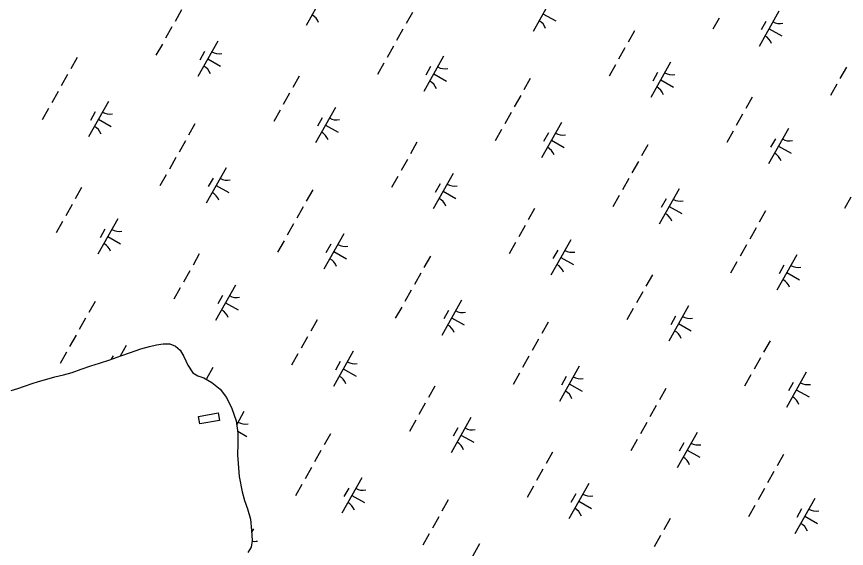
# Model space of a CAD drawing. Extents: x 3913936 to 3933962, y 195330 to 217741.
# Drawn here: x 3921301 to 3922323, y 202485 to 203140 of the extents above; entities that cross this region are included whole.
import ezdxf

# ---------------------------------------------------------------- set-up
doc = ezdxf.new("R2010")
doc.units = 0
for name, color, linetype in [('V-CHAN-DOCK', 7, 'Continuous'), ('V-TOPO-SHOR', 7, 'Continuous'), ('V-WETL-SWMP', 7, 'Continuous')]:
    doc.layers.add(name, color=color, linetype=linetype)

msp = doc.modelspace()

# ---------------------------------------------------------------- linework, layer by layer
at = {"layer": 'V-CHAN-DOCK'}
msp.add_lwpolyline([(3921524.9, 202647.8), (3921549.4, 202652.1), (3921551, 202642.8), (3921526.6, 202638.5)], close=True, dxfattribs=at)
at = {"layer": 'V-TOPO-SHOR'}
msp.add_lwpolyline([(3921294.3, 202679.7), (3921302.5, 202682), (3921310.7, 202685.1), (3921320.2, 202688.2), (3921327.9, 202690.6), (3921338.4, 202693.7), (3921348.2, 202696.5), (3921358.7, 202698.9), (3921369.5, 202702), (3921380.5, 202705.9), (3921392.3, 202710), (3921403.1, 202713.4), (3921415.7, 202717.5), (3921429.5, 202722.2), (3921441.3, 202726.6), (3921454.2, 202731), (3921464.7, 202734.1), (3921473.4, 202735.9), (3921481.4, 202737), (3921489.9, 202737), (3921496.8, 202734.4), (3921502.5, 202729.3), (3921507.1, 202721.6), (3921511.8, 202711.1), (3921518.2, 202701.4), (3921524.1, 202697.8), (3921531.6, 202695.2), (3921541.6, 202689.6), (3921551.7, 202681.4), (3921559.7, 202670.9), (3921566.1, 202657.6), (3921571.6, 202642.4), (3921573.7, 202627.3), (3921573.7, 202613.9), (3921573, 202600.3), (3921575.1, 202573.6), (3921579, 202554.8), (3921581.9, 202544.1), (3921585.5, 202533.8), (3921589.1, 202521.2), (3921590.2, 202507.4), (3921591, 202495), (3921590, 202486.8), (3921585.9, 202480.1)], dxfattribs=at)
at = {"layer": 'V-WETL-SWMP'}
for p, q in [((3921682, 203172.9), (3921657.5, 203129.3)), ((3921961.6, 203165.6), (3921937.1, 203122.1)), ((3921504.1, 203148.4), (3921496.3, 203134.4)), ((3921788.6, 203145.5), (3921780.8, 203131.6)), ((3921949.4, 203143.8), (3921965.1, 203135)), ((3922240, 203147.1), (3922215.5, 203103.5)), ((3922166.3, 203138.5), (3922158.5, 203124.6)), ((3922224, 203134.3), (3922218.1, 203123.9)), ((3921492.3, 203127.5), (3921484.5, 203113.5)), ((3921776.9, 203124.6), (3921769, 203110.7)), ((3922062.1, 203122.6), (3922054.2, 203108.7)), ((3922227.8, 203125.3), (3922243.4, 203116.5)), ((3921480.6, 203106.5), (3921472.7, 203092.6)), ((3921548.7, 203109.9), (3921524.2, 203066.3)), ((3921765.1, 203103.7), (3921757.3, 203089.8)), ((3922050.3, 203101.7), (3922042.5, 203087.7)), ((3921532.6, 203097.1), (3921526.8, 203086.7)), ((3921827, 203091.4), (3921802.5, 203047.8)), ((3921375.7, 203089.8), (3921367.8, 203075.9)), ((3921536.4, 203088.1), (3921552.1, 203079.3)), ((3921753.3, 203082.8), (3921745.5, 203068.8)), ((3922038.5, 203080.8), (3922030.7, 203066.8)), ((3922106.6, 203084.1), (3922082.1, 203040.5)), ((3921811, 203078.6), (3921805.1, 203068.1)), ((3922090.6, 203071.4), (3922084.7, 203060.9)), ((3922323.1, 203077.9), (3922315.2, 203064)), ((3921363.9, 203068.9), (3921356.1, 203054.9)), ((3921649.1, 203066.9), (3921641.3, 203052.9)), ((3921814.8, 203069.6), (3921830.5, 203060.7)), ((3921933.6, 203064), (3921925.8, 203050.1)), ((3922094.4, 203062.3), (3922110.1, 203053.5)), ((3922311.3, 203057), (3922303.5, 203043.1)), ((3921352.1, 203048), (3921344.3, 203034)), ((3921637.3, 203046), (3921629.5, 203032)), ((3921921.9, 203043.1), (3921914, 203029.2)), ((3922207.1, 203041.1), (3922199.2, 203027.2)), ((3921414.1, 203035.6), (3921389.6, 202992)), ((3921340.4, 203027), (3921332.5, 203013.1)), ((3921398, 203022.8), (3921392.1, 203012.4)), ((3921625.6, 203025), (3921617.7, 203011.1)), ((3921693.7, 203028.4), (3921669.2, 202984.8)), ((3921910.1, 203022.2), (3921902.3, 203008.2)), ((3922195.3, 203020.2), (3922187.5, 203006.2)), ((3921401.8, 203013.8), (3921417.5, 203005)), ((3921520.7, 203008.3), (3921512.8, 202994.3)), ((3921677.6, 203015.6), (3921671.8, 203005.2)), ((3921972, 203009.8), (3921947.5, 202966.3)), ((3921681.4, 203006.6), (3921697.1, 202997.8)), ((3921898.3, 203001.3), (3921890.5, 202987.3)), ((3922183.5, 202999.3), (3922175.7, 202985.3)), ((3922251.6, 203002.6), (3922227.1, 202959)), ((3921956, 202997.1), (3921950.1, 202986.6)), ((3921959.8, 202988.1), (3921975.5, 202979.2)), ((3922235.6, 202989.8), (3922229.7, 202979.4)), ((3921508.9, 202987.4), (3921501.1, 202973.4)), ((3921794.1, 202985.4), (3921786.2, 202971.4)), ((3922078.6, 202982.5), (3922070.8, 202968.6)), ((3922239.4, 202980.8), (3922255.1, 202972)), ((3921497.1, 202966.5), (3921489.3, 202952.5)), ((3921782.3, 202964.4), (3921774.5, 202950.5)), ((3922066.9, 202961.6), (3922059, 202947.7)), ((3921559.1, 202954.1), (3921534.6, 202910.5)), ((3921485.4, 202945.5), (3921477.5, 202931.6)), ((3921543, 202941.3), (3921537.1, 202930.9)), ((3921770.6, 202943.5), (3921762.7, 202929.6)), ((3921838.7, 202946.9), (3921814.2, 202903.3)), ((3922055.1, 202940.7), (3922047.3, 202926.7)), ((3921381.1, 202929.6), (3921373.3, 202915.7)), ((3921546.8, 202932.3), (3921562.5, 202923.5)), ((3921665.7, 202926.8), (3921657.8, 202912.8)), ((3921822.6, 202934.1), (3921816.7, 202923.6)), ((3922117, 202928.3), (3922092.5, 202884.7)), ((3921826.4, 202925.1), (3921842.1, 202916.3)), ((3922043.3, 202919.8), (3922035.5, 202905.8)), ((3922328.5, 202917.8), (3922320.7, 202903.8)), ((3921369.4, 202908.7), (3921361.5, 202894.8)), ((3922101, 202915.6), (3922095.1, 202905.1)), ((3922104.8, 202906.5), (3922120.5, 202897.7)), ((3921653.9, 202905.9), (3921646.1, 202891.9)), ((3921939.1, 202903.9), (3921931.2, 202889.9)), ((3922223.6, 202901), (3922215.8, 202887.1)), ((3921357.6, 202887.8), (3921349.8, 202873.8)), ((3921425.7, 202891.1), (3921401.2, 202847.6)), ((3921409.7, 202878.4), (3921403.8, 202867.9)), ((3921642.1, 202884.9), (3921634.3, 202871)), ((3921927.3, 202882.9), (3921919.5, 202869)), ((3922211.9, 202880.1), (3922204, 202866.2)), ((3921413.4, 202869.3), (3921429.1, 202860.5)), ((3921704.1, 202872.6), (3921679.6, 202829)), ((3921983.7, 202865.4), (3921959.2, 202821.8)), ((3921630.4, 202864), (3921622.5, 202850.1)), ((3921688, 202859.8), (3921682.1, 202849.4)), ((3921915.6, 202862), (3921907.7, 202848.1)), ((3922200.1, 202859.2), (3922192.3, 202845.2)), ((3921526.1, 202848.1), (3921518.3, 202834.2)), ((3921691.8, 202850.8), (3921707.5, 202842)), ((3921810.7, 202845.3), (3921802.8, 202831.3)), ((3921967.6, 202852.6), (3921961.7, 202842.1)), ((3922262, 202846.8), (3922237.5, 202803.2)), ((3921971.4, 202843.6), (3921987.1, 202834.8)), ((3922188.3, 202838.3), (3922180.5, 202824.3)), ((3921514.4, 202827.2), (3921506.5, 202813.2)), ((3921798.9, 202824.4), (3921791.1, 202810.4)), ((3922246, 202834), (3922240.1, 202823.6)), ((3922249.8, 202825), (3922265.5, 202816.2)), ((3922084.1, 202822.3), (3922076.2, 202808.4)), ((3921502.6, 202806.3), (3921494.8, 202792.3)), ((3921570.7, 202809.6), (3921546.2, 202766)), ((3921554.7, 202796.9), (3921548.8, 202786.4)), ((3921787.1, 202803.4), (3921779.3, 202789.5)), ((3922072.3, 202801.4), (3922064.5, 202787.5)), ((3921397.7, 202789.5), (3921389.8, 202775.6)), ((3921558.4, 202787.8), (3921574.1, 202779)), ((3921849.1, 202791.1), (3921824.6, 202747.5)), ((3922128.7, 202783.9), (3922104.2, 202740.3)), ((3921775.4, 202782.5), (3921767.5, 202768.6)), ((3921833, 202778.3), (3921827.1, 202767.8)), ((3922060.6, 202780.5), (3922052.7, 202766.6)), ((3921385.9, 202768.6), (3921378.1, 202754.7)), ((3921671.1, 202766.6), (3921663.3, 202752.7)), ((3921836.8, 202769.3), (3921852.5, 202760.5)), ((3921955.7, 202763.8), (3921947.8, 202749.8)), ((3922112.6, 202771.1), (3922106.7, 202760.6)), ((3922116.4, 202762.1), (3922132.1, 202753.3)), ((3921374.2, 202747.7), (3921366.3, 202733.7)), ((3921659.4, 202745.7), (3921651.5, 202731.7)), ((3921943.9, 202742.8), (3921936.1, 202728.9)), ((3921436.1, 202735.3), (3921428.5, 202721.8)), ((3921454.2, 202731), (3921464.7, 202734.1)), ((3921464.7, 202734.1), (3921473.4, 202735.9)), ((3921473.4, 202735.9), (3921481.4, 202737)), ((3921481.4, 202737), (3921489.9, 202737)), ((3921489.9, 202737), (3921496.8, 202734.4)), ((3921496.8, 202734.4), (3921502.5, 202729.3)), ((3922229.1, 202740.8), (3922221.2, 202726.9)), ((3921362.4, 202726.8), (3921354.6, 202712.8)), ((3921415.7, 202717.5), (3921429.5, 202722.2)), ((3921420.1, 202722.6), (3921417.6, 202718.1)), ((3921429.5, 202722.2), (3921441.3, 202726.6)), ((3921441.3, 202726.6), (3921454.2, 202731)), ((3921502.5, 202729.3), (3921507.1, 202721.6)), ((3921647.6, 202724.8), (3921639.8, 202710.8)), ((3921715.7, 202728.1), (3921691.2, 202684.5)), ((3921392.3, 202710), (3921403.1, 202713.4)), ((3921403.1, 202713.4), (3921415.7, 202717.5)), ((3921507.1, 202721.6), (3921511.8, 202711.1)), ((3921699.7, 202715.3), (3921693.8, 202704.9)), ((3921932.1, 202721.9), (3921924.3, 202708)), ((3922217.3, 202719.9), (3922209.5, 202706)), ((3921358.7, 202698.9), (3921369.5, 202702)), ((3921369.5, 202702), (3921380.5, 202705.9)), ((3921380.5, 202705.9), (3921392.3, 202710)), ((3921511.8, 202711.1), (3921518.2, 202701.4)), ((3921542.7, 202708), (3921534.8, 202694.1)), ((3921703.4, 202706.3), (3921719.1, 202697.5)), ((3921994.1, 202709.6), (3921969.6, 202666)), ((3922273.7, 202702.4), (3922249.2, 202658.8)), ((3921327.9, 202690.6), (3921338.4, 202693.7)), ((3921338.4, 202693.7), (3921348.2, 202696.5)), ((3921348.2, 202696.5), (3921358.7, 202698.9)), ((3921518.2, 202701.4), (3921524.1, 202697.8)), ((3921524.1, 202697.8), (3921531.6, 202695.2)), ((3921531.6, 202695.2), (3921541.6, 202689.6)), ((3921920.4, 202701), (3921912.5, 202687.1)), ((3921978, 202696.8), (3921972.1, 202686.3)), ((3922205.6, 202699), (3922197.7, 202685.1)), ((3921294.3, 202679.7), (3921302.5, 202682)), ((3921302.5, 202682), (3921310.7, 202685.1)), ((3921310.7, 202685.1), (3921320.2, 202688.2)), ((3921320.2, 202688.2), (3921327.9, 202690.6)), ((3921541.6, 202689.6), (3921551.7, 202681.4)), ((3921551.7, 202681.4), (3921559.7, 202670.9)), ((3921816.1, 202685.1), (3921808.3, 202671.2)), ((3921981.8, 202687.8), (3921997.5, 202679)), ((3922100.6, 202682.3), (3922092.8, 202668.3)), ((3922257.6, 202689.6), (3922251.7, 202679.1)), ((3922261.4, 202680.6), (3922277.1, 202671.7)), ((3921559.7, 202670.9), (3921566.1, 202657.6)), ((3921804.4, 202664.2), (3921796.5, 202650.2)), ((3922088.9, 202661.3), (3922081, 202647.4)), ((3921566.1, 202657.6), (3921571.6, 202642.4)), ((3921581.1, 202653.8), (3921572.2, 202638)), ((3921571.6, 202642.4), (3921573.7, 202627.3)), ((3921792.6, 202643.3), (3921784.8, 202629.3)), ((3921860.7, 202646.6), (3921836.2, 202603)), ((3922077.1, 202640.4), (3922069.3, 202626.5)), ((3921844.7, 202633.8), (3921838.8, 202623.4)), ((3921573.4, 202629.5), (3921584.5, 202623.2)), ((3921573.7, 202627.3), (3921573.7, 202613.9)), ((3921687.7, 202626.5), (3921679.8, 202612.6)), ((3921848.4, 202624.8), (3921864.1, 202616)), ((3922139.1, 202628.1), (3922114.6, 202584.5)), ((3921573.7, 202613.9), (3921573, 202600.3)), ((3922065.4, 202619.5), (3922057.5, 202605.5)), ((3922123, 202615.3), (3922117.1, 202604.8)), ((3921573, 202600.3), (3921575.1, 202573.6)), ((3921675.9, 202605.6), (3921668.1, 202591.7)), ((3921961.1, 202603.6), (3921953.3, 202589.6)), ((3922126.8, 202606.3), (3922142.5, 202597.5)), ((3922245.6, 202600.8), (3922237.8, 202586.8)), ((3921664.2, 202584.7), (3921656.3, 202570.7)), ((3921949.4, 202582.7), (3921941.5, 202568.7)), ((3922233.9, 202579.8), (3922226, 202565.9)), ((3921575.1, 202573.6), (3921579, 202554.8)), ((3921726.1, 202572.3), (3921701.6, 202528.7)), ((3921652.4, 202563.8), (3921644.6, 202549.8)), ((3921710.1, 202559.5), (3921704.2, 202549.1)), ((3921937.6, 202561.7), (3921929.7, 202547.8)), ((3922005.7, 202565.1), (3921981.2, 202521.5)), ((3922222.1, 202558.9), (3922214.3, 202545)), ((3921579, 202554.8), (3921581.9, 202544.1)), ((3921713.8, 202550.5), (3921729.5, 202541.7)), ((3921989.7, 202552.3), (3921983.8, 202541.9)), ((3921581.9, 202544.1), (3921585.5, 202533.8)), ((3921832.7, 202545), (3921824.8, 202531.1)), ((3921993.4, 202543.3), (3922009.1, 202534.5)), ((3922284.1, 202546.6), (3922259.6, 202503)), ((3921585.5, 202533.8), (3921589.1, 202521.2)), ((3922210.4, 202538), (3922202.5, 202524)), ((3922268, 202533.8), (3922262.1, 202523.3)), ((3921589.1, 202521.2), (3921590.2, 202507.4)), ((3921820.9, 202524.1), (3921813.1, 202510.1)), ((3922106.1, 202522.1), (3922098.3, 202508.1)), ((3922271.8, 202524.8), (3922287.5, 202515.9)), ((3921592.7, 202509.4), (3921590.3, 202505.1)), ((3921590.2, 202507.4), (3921591, 202495)), ((3921809.2, 202503.2), (3921801.3, 202489.2)), ((3922094.3, 202501.2), (3922086.5, 202487.2)), ((3921591, 202495), (3921590, 202486.8)), ((3921871.1, 202490.8), (3921846.6, 202447.2)), ((3921590, 202486.8), (3921585.9, 202480.1))]:
    msp.add_line(p, q, dxfattribs=at)
for centre, start, end in [((3921656.5, 203126.9), 19.8861, 61.4297), ((3921936.1, 203119.7), 19.8861, 61.4297), ((3922241.5, 203149.3), 239.8861, 281.4297), ((3922214.4, 203101.1), 19.8861, 61.4297), ((3921550.2, 203112.1), 239.8861, 281.4297), ((3921523.1, 203063.9), 19.8861, 61.4297), ((3921828.5, 203093.5), 239.8861, 281.4297), ((3922108.1, 203086.3), 239.8861, 281.4297), ((3921801.5, 203045.4), 19.8861, 61.4297), ((3922081.1, 203038.1), 19.8861, 61.4297), ((3921415.6, 203037.8), 239.8861, 281.4297), ((3921695.2, 203030.6), 239.8861, 281.4297), ((3921388.5, 202989.6), 19.8861, 61.4297), ((3921668.1, 202982.4), 19.8861, 61.4297), ((3921973.5, 203012), 239.8861, 281.4297), ((3922253.1, 203004.8), 239.8861, 281.4297), ((3921946.5, 202963.9), 19.8861, 61.4297), ((3922226.1, 202956.6), 19.8861, 61.4297), ((3921560.6, 202956.3), 239.8861, 281.4297), ((3921840.2, 202949.1), 239.8861, 281.4297), ((3921533.5, 202908.1), 19.8861, 61.4297), ((3921813.1, 202900.9), 19.8861, 61.4297), ((3922118.5, 202930.5), 239.8861, 281.4297), ((3922091.5, 202882.3), 19.8861, 61.4297), ((3921427.2, 202893.3), 239.8861, 281.4297), ((3921400.1, 202845.2), 19.8861, 61.4297), ((3921705.6, 202874.8), 239.8861, 281.4297), ((3921985.2, 202867.5), 239.8861, 281.4297), ((3921678.5, 202826.6), 19.8861, 61.4297), ((3921958.1, 202819.4), 19.8861, 61.4297), ((3922263.5, 202849), 239.8861, 281.4297), ((3922236.5, 202800.8), 19.8861, 61.4297), ((3921572.2, 202811.8), 239.8861, 281.4297), ((3921545.1, 202763.6), 19.8861, 61.4297), ((3921850.6, 202793.3), 239.8861, 281.4297), ((3922130.2, 202786), 239.8861, 281.4297), ((3921823.5, 202745.1), 19.8861, 61.4297), ((3922103.1, 202737.9), 19.8861, 61.4297), ((3921437.6, 202737.5), 239.8861, 241.3967), ((3921717.2, 202730.3), 239.8861, 281.4297), ((3921690.1, 202682.1), 19.8861, 61.4297), ((3921995.5, 202711.7), 239.8861, 281.4297), ((3922275.2, 202704.5), 239.8861, 281.4297), ((3921968.5, 202663.6), 19.8861, 61.4297), ((3922248.1, 202656.4), 19.8861, 61.4297), ((3921582.6, 202656), 239.8861, 281.4297), ((3921862.2, 202648.8), 239.8861, 281.4297), ((3921835.1, 202600.6), 19.8861, 61.4297), ((3922140.5, 202630.2), 239.8861, 281.4297), ((3922113.5, 202582.1), 19.8861, 61.4297), ((3921727.6, 202574.5), 239.8861, 281.4297), ((3922007.2, 202567.3), 239.8861, 281.4297), ((3921700.5, 202526.3), 19.8861, 61.4297), ((3921980.1, 202519.1), 19.8861, 61.4297), ((3922285.5, 202548.7), 239.8861, 281.4297), ((3922258.5, 202500.6), 19.8861, 61.4297), ((3921594.2, 202511.5), 259.1269, 281.4297)]:
    msp.add_arc(centre, 17.6, start, end, dxfattribs=at)

doc.saveas('drawing.dxf')
